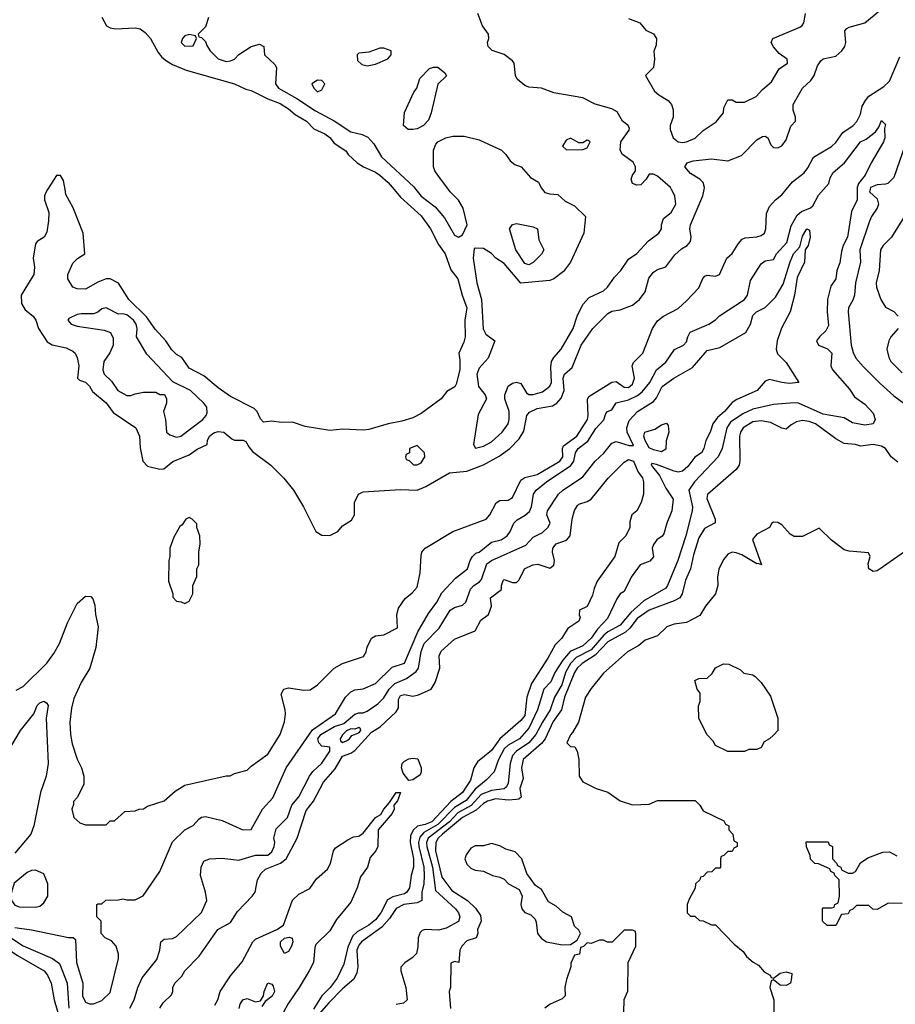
# Model space of a CAD drawing. Header units: inches. Extents: x 2348352 to 2479776, y 460422 to 613655.
# Tile 299 of 590: x 2380113 to 2384337, y 576069 to 580820. Entities that reach past the tile are written whole.
import ezdxf

# ---------------------------------------------------------------- set-up
doc = ezdxf.new("R2010")
doc.units = ezdxf.units.IN
doc.header["$MEASUREMENT"] = 0
doc.layers.add('C3587', color=7, linetype='Continuous')
doc.layers.add('C3588', color=7, linetype='Continuous')

msp = doc.modelspace()

# ---------------------------------------------------------------- linework, layer by layer
at = {"layer": 'C3587', "color": 4}
for points, elevation in [([(2380090, 576438.7), (2380170, 576427.7), (2380348.4, 576391.6), (2380371.1, 576391.1), (2380382, 576382), (2380388, 576270), (2380417.3, 576170), (2380416.3, 576110), (2380430, 576078.8), (2380450, 576070.8), (2380470, 576070.8), (2380510, 576087.3), (2380550, 576126), (2380589.3, 576290), (2380589.2, 576310), (2380579, 576350), (2380555.5, 576375.5), (2380526, 576390), (2380506, 576410), (2380506, 576470), (2380486, 576490), (2380486, 576550), (2380490, 576554), (2380510, 576554), (2380528.9, 576571.1), (2380590, 576572), (2380610, 576578), (2380630, 576572), (2380670, 576572), (2380708.4, 576591.6), (2380788.7, 576710), (2380850, 576852), (2380909.4, 576910.6), (2380949.3, 576930.7), (2380977.2, 576962.8), (2380990, 576971), (2381010, 576974.8), (2381090, 576956), (2381190, 576911), (2381230, 576912), (2381285.2, 577010), (2381334.8, 577065.2), (2381399.3, 577210), (2381526.3, 577393.7), (2381637.2, 577470), (2381685.2, 577550), (2381710, 577576), (2381730, 577586.8), (2381770, 577591), (2381830, 577617.1), (2381910, 577695.5), (2381970, 577714.8), (2382033.9, 577866.1), (2382086, 577954), (2382125.6, 578010), (2382150, 578054), (2382215.3, 578124.7), (2382274, 578170), (2382286, 578210), (2382298, 578230), (2382314, 578246), (2382330, 578251.3), (2382390, 578298.8), (2382435.3, 578310), (2382465.2, 578330), (2382479.3, 578350), (2382497.2, 578390), (2382513.6, 578406.4), (2382551.4, 578428.6), (2382572.6, 578447.4), (2382582.9, 578470), (2382592.3, 578530), (2382604.5, 578550), (2382654, 578590), (2382771.9, 578668.1), (2382786.3, 578690), (2382794, 578730), (2382807.3, 578750), (2382854.1, 578785.9), (2382892.9, 578847.1), (2382931.7, 578888.3), (2382940.9, 578919.1), (2382948.7, 578930), (2382970, 578938), (2382990, 578971), (2383050, 578985.7), (2383093.5, 579006.5), (2383115.8, 579024.2), (2383153.3, 579070), (2383185.2, 579130), (2383230, 579166.8), (2383272.1, 579227.9), (2383315.3, 579250), (2383330, 579264.7), (2383336, 579290), (2383347.6, 579312.4), (2383438, 579350), (2383470, 579371.3), (2383489.4, 579390.6), (2383609.4, 579470), (2383624.5, 579490), (2383638.7, 579561.3), (2383690, 579642), (2383710, 579656), (2383750, 579662), (2383764, 579690), (2383814.8, 579745.2), (2383834.9, 579825.1), (2383864, 579876), (2383885.3, 579894.7), (2383927.6, 579912.4), (2383938.7, 579921.3), (2383967.3, 579972.7), (2383990.5, 580000)], 92), ([(2380096, 577584), (2380130, 577602.8), (2380244.4, 577715.6), (2380278.3, 577761.7), (2380306, 577810), (2380344, 577910), (2380390, 578002), (2380430, 578038), (2380456, 578036), (2380465.4, 578025.4), (2380475.3, 577995.3), (2380478.8, 577950), (2380491, 577890), (2380481, 577790), (2380450.8, 577690), (2380410, 577622), (2380375.2, 577544.8), (2380362.8, 577497.2), (2380354.9, 577430), (2380358, 577370), (2380365.8, 577325.8), (2380390.8, 577250.8), (2380411.3, 577210), (2380422, 577170), (2380422, 577130), (2380390, 577066), (2380372.7, 577047.3), (2380372.7, 577032.7), (2380364.7, 577010), (2380374, 576970), (2380403.6, 576943.6), (2380430, 576934), (2380530, 576934), (2380550, 576954), (2380570, 576954), (2380620.4, 576999.6), (2380670, 577002), (2380688.9, 577011.1), (2380710, 577011.3), (2380730, 577024.7), (2380810, 577051.3), (2380863.2, 577096.8), (2380910, 577126), (2381110, 577171.3), (2381128.4, 577171.6), (2381150, 577182), (2381210, 577198), (2381230, 577218), (2381310, 577276), (2381369.2, 577370), (2381390, 577432), (2381396.2, 577470), (2381394.5, 577490), (2381375.3, 577564.7), (2381388, 577590), (2381410, 577596), (2381484.5, 577584.5), (2381514.2, 577585.8), (2381550, 577610.8), (2381629.6, 577690.4), (2381670, 577714), (2381772.3, 577747.7), (2381785.2, 577770), (2381790, 577792), (2381810, 577836), (2381830, 577846), (2381870, 577851), (2381935.3, 577884.7), (2381933.2, 577950), (2381940.2, 577979.8), (2381972.5, 578027.5), (2382006.3, 578053.7), (2382030, 578082), (2382045.2, 578150), (2382050, 578234), (2382054, 578250), (2382069.5, 578270.5), (2382202, 578350), (2382364, 578410), (2382380.9, 578430), (2382411.8, 578488.2), (2382430, 578499.1), (2382470, 578501.6), (2382490, 578514), (2382530, 578598), (2382549.7, 578610.3), (2382610, 578624.9), (2382719.6, 578690), (2382732.6, 578710), (2382731.5, 578750), (2382736.3, 578763.7), (2382801.3, 578810), (2382852.4, 578890), (2382856.4, 578910), (2382853, 578987), (2382859.1, 579000.9), (2382970, 579070.6), (2382990, 579074.8), (2383030, 579046), (2383050, 579044.9), (2383070, 579062), (2383079.6, 579090), (2383068, 579150), (2383073.6, 579166.4), (2383119, 579210), (2383166.6, 579330), (2383190, 579366.8), (2383219, 579390), (2383290, 579426.8), (2383330, 579464), (2383390, 579526.8), (2383408.2, 579571.8), (2383418.4, 579581.6), (2383430, 579587.7), (2383470, 579582.8), (2383489.3, 579590.7), (2383524, 579670), (2383550, 579691.3), (2383580.2, 579739.8), (2383599, 579761), (2383612.7, 579767.3), (2383670, 579772.4), (2383690, 579778.4), (2383706.6, 579790), (2383713.3, 579810), (2383715.5, 579884.5), (2383730, 579918), (2383759, 579950), (2383790, 579974.8), (2383810.7, 580000)], 96), ([(2380246.8, 580000), (2380240.5, 579990), (2380233.4, 579970), (2380233.4, 579950), (2380253.4, 579890), (2380253, 579850), (2380244.9, 579795.1), (2380231.3, 579770), (2380198, 579750), (2380190, 579738), (2380178.8, 579670), (2380185.2, 579625.2), (2380182, 579590), (2380121, 579490), (2380122, 579450), (2380139.8, 579419.8), (2380178, 579390), (2380191, 579370), (2380204.7, 579330), (2380246, 579266), (2380270, 579250.7), (2380336.8, 579236.8), (2380370, 579221), (2380381, 579210), (2380390.7, 579190), (2380398.8, 579150), (2380392, 579090), (2380401, 579081), (2380430, 579071), (2380450, 579051), (2380465.1, 579025.1), (2380530, 578970.6), (2380564.7, 578924.7), (2380674, 578850), (2380690.4, 578810.4), (2380694.6, 578754.6), (2380706.8, 578690), (2380730, 578664.7), (2380790, 578651.3), (2380808, 578652), (2380852.3, 578687.7), (2380930, 578720.7), (2380970, 578746.8), (2381018, 578770), (2381019, 578790), (2381029.2, 578810), (2381050, 578826.8), (2381070, 578832.7), (2381098, 578830), (2381136.9, 578796.9), (2381150, 578791.3), (2381191.1, 578791.1), (2381204.7, 578784.7), (2381218, 578758), (2381236.8, 578736.8), (2381324.7, 578670), (2381387.5, 578607.5), (2381434.8, 578550), (2381482.8, 578470), (2381542, 578350), (2381570, 578332), (2381610, 578331.3), (2381648, 578350), (2381670, 578378), (2381714.6, 578405.4), (2381728, 578430), (2381728, 578490), (2381748, 578530), (2381770, 578542), (2381950, 578552.7), (2382030, 578550.4), (2382072.7, 578567.3), (2382186.7, 578633.3), (2382270, 578641.6), (2382350, 578672.2), (2382425.5, 578714.5), (2382478, 578750), (2382522.9, 578797.1), (2382545.4, 578834.6), (2382560.5, 578910), (2382573.2, 578926.8), (2382610, 578943.1), (2382682.8, 578957.2), (2382703.7, 578970), (2382725.7, 578994.3), (2382740.4, 579030), (2382735.8, 579090), (2382742, 579110), (2382778.6, 579141.4), (2382822.4, 579250), (2382877.6, 579330), (2382950, 579403), (2382970, 579413), (2383010, 579420.7), (2383070, 579442), (2383102.7, 579470), (2383130, 579506), (2383147.8, 579572.2), (2383170, 579601), (2383190, 579614.8), (2383230, 579627.3), (2383274.3, 579685.7), (2383306.3, 579713.7), (2383334, 579730), (2383349.2, 579750), (2383352.7, 579770), (2383346, 579810), (2383349.4, 579830), (2383409.3, 579970), (2383415.2, 580000)], 104), ([(2381919, 580000), (2381950, 579962.8), (2382050, 579873.4), (2382095.5, 579810), (2382134.4, 579734.4), (2382166, 579690), (2382193.7, 579613.7), (2382226.8, 579570), (2382248, 579490), (2382270.4, 579429.6), (2382260.7, 579370), (2382262, 579290), (2382256.4, 579263.6), (2382231.3, 579210), (2382237.3, 579177.3), (2382236.3, 579130), (2382218.8, 579061.2), (2382212.3, 579047.7), (2382174.4, 579025.6), (2382146, 578990), (2382050, 578919.3), (2382010, 578899.3), (2381957.1, 578882.9), (2381890, 578869.4), (2381797.5, 578842.5), (2381770, 578839.3), (2381670, 578843.7), (2381610, 578838), (2381490, 578857.2), (2381430, 578877.2), (2381376.5, 578876.5), (2381330, 578882), (2381290, 578878), (2381274.6, 578894.6), (2381259.3, 578930), (2381244.4, 578944.4), (2381130, 579000.9), (2381070, 579043.7), (2381002, 579102), (2380930, 579139), (2380895.3, 579190), (2380870, 579204), (2380847.2, 579227.2), (2380819, 579270), (2380766.5, 579326.5), (2380725.4, 579385.4), (2380640.5, 579470), (2380590, 579549.2), (2380550, 579569.2), (2380530, 579569.2), (2380490, 579554), (2380430, 579519), (2380390, 579521.2), (2380369, 579530), (2380345.2, 579570), (2380345.2, 579590), (2380370, 579644.7), (2380392.9, 579667.1), (2380428, 579690), (2380419, 579790), (2380371.9, 579911.9), (2380336.5, 579976.5), (2380332.5, 580000)], 104), ([(2384153.1, 580000), (2384153, 579950), (2384125.8, 579894.2), (2384106, 579770), (2384086, 579730), (2384078, 579702), (2384070, 579646), (2384056, 579610), (2384050.6, 579570), (2384026.7, 579533.3), (2384010.5, 579470), (2384008.2, 579410), (2384014.9, 579345.1), (2384002, 579318), (2383970.8, 579290), (2383957.3, 579270), (2383966.8, 579250), (2384010, 579231), (2384030.5, 579210.5), (2384026.8, 579150), (2384034.8, 579130), (2384116.8, 579036.8), (2384139.8, 578999.8), (2384190, 578964.7), (2384230, 578921), (2384240.7, 578890), (2384230.8, 578870), (2384190, 578862.9), (2384130, 578874.5), (2384090, 578898), (2383990, 578916.9), (2383870, 578969.6), (2383850, 578971.6), (2383750, 578963.5), (2383650, 578941.1), (2383601.4, 578918.6), (2383542, 578878), (2383524.2, 578850), (2383501.3, 578750), (2383482.4, 578710), (2383368.4, 578590), (2383340.5, 578550), (2383359.5, 578470), (2383357.6, 578450), (2383327, 578330), (2383288.2, 578210), (2383239.1, 578090), (2383230, 578077.2), (2383124.5, 578015.5), (2383060.7, 577959.3), (2383010, 577898.7), (2382950, 577865.7), (2382930.8, 577849.2), (2382870, 577779.2), (2382798, 577742), (2382770, 577712.8), (2382746.7, 577670), (2382729.1, 577610), (2382692.9, 577550), (2382673.1, 577490), (2382634.6, 577430), (2382603.6, 577370), (2382570.1, 577329.9), (2382510.2, 577289.8), (2382491.2, 577268.8), (2382479.5, 577230), (2382470, 577135.3), (2382461.5, 577118.5), (2382450, 577108.4), (2382390, 577101), (2382339.4, 577080.6), (2382291.2, 577028.8), (2382226.9, 576993.1), (2382186.9, 576950), (2382083.6, 576870), (2382076.5, 576850), (2382076.9, 576830), (2382104.2, 576730), (2382118.4, 576618.4), (2382214.9, 576530), (2382230.4, 576510), (2382236.3, 576490), (2382230, 576469), (2382170, 576435.3), (2382134, 576426), (2382070, 576429.2), (2382054.8, 576425.2), (2382044.5, 576415.5), (2382034.8, 576390), (2382033.7, 576346.3), (2382026.8, 576313.2), (2382007.1, 576292.9), (2381970.9, 576269.1), (2381951.6, 576248.4), (2381951.3, 576230), (2381976, 576150), (2381982, 576090), (2381965.4, 576074.6), (2381930, 576068)], 92), ([(2382025, 580000), (2382050, 579968), (2382117.6, 579917.6), (2382163.1, 579863.1), (2382210, 579781), (2382230, 579771.3), (2382250, 579782), (2382272.3, 579830), (2382252.7, 579910), (2382230, 579949), (2382189.6, 579989.6), (2382181.7, 580000)], 108), ([(2382635.1, 580000), (2382646.4, 579986.4), (2382670, 579979.1), (2382710, 579976), (2382744.9, 579944.9), (2382790, 579921), (2382842, 579870), (2382834.8, 579790), (2382771, 579650), (2382735.9, 579604.1), (2382690.6, 579569.4), (2382670, 579561.2), (2382530, 579549.2), (2382450, 579642.7), (2382410, 579669.2), (2382390, 579692.3), (2382350, 579715.1), (2382310, 579718), (2382306.4, 579713.6), (2382300.5, 579670), (2382318, 579550), (2382340.4, 579470), (2382348.7, 579328.7), (2382362, 579302), (2382406, 579270), (2382373.2, 579186.8), (2382330, 579139), (2382319.1, 579110), (2382327.3, 579050), (2382358, 579010), (2382364.7, 578990), (2382324.9, 578915.1), (2382302, 578770), (2382312.7, 578752.7), (2382350, 578762.8), (2382390, 578782.8), (2382441.2, 578830), (2382469, 578870), (2382475.3, 578890), (2382475.3, 578930), (2382454, 578990), (2382454, 579010), (2382470, 579051), (2382490, 579066), (2382510, 579071), (2382530, 579064.7), (2382558.8, 579018.8), (2382570, 579011), (2382590, 579010.7), (2382635.3, 579024.7), (2382670, 579051), (2382679.5, 579070), (2382676.2, 579143.8), (2382679.3, 579170), (2382689.5, 579190.5), (2382725.2, 579230), (2382784, 579330), (2382802, 579390), (2382830, 579446), (2382861.2, 579478.8), (2382930, 579511), (2382949, 579530), (2382982, 579578), (2383013.2, 579610), (2383050, 579664.7), (2383090, 579691), (2383146.8, 579753.2), (2383197.2, 579790), (2383209, 579810), (2383209, 579830), (2383219, 579861), (2383255.3, 579890), (2383279, 579930), (2383274, 579970), (2383258.4, 580000)], 108), ([(2384215.4, 580000), (2384213.4, 579990), (2384250, 579956), (2384256.4, 579930), (2384250.5, 579910), (2384222, 579870), (2384212, 579848), (2384165.7, 579710), (2384168.7, 579650), (2384145.3, 579550), (2384140.3, 579490), (2384133, 579467), (2384112.2, 579430), (2384110.3, 579410), (2384124.7, 579250), (2384133.3, 579213.3), (2384147.2, 579187.2), (2384184.2, 579144.2), (2384264.9, 579064.9), (2384330, 579004.9), (2384378.8, 578970)], 96), ([(2384376.9, 579863.1), (2384319.5, 579770), (2384278.7, 579730), (2384266.5, 579710), (2384258.9, 579610), (2384244.9, 579550), (2384246, 579530), (2384267.3, 579470), (2384290, 579432), (2384330, 579411.3), (2384351.3, 579390)], 104), ([(2380644, 576050), (2380665.2, 576090), (2380682.7, 576150), (2380704.1, 576195.9), (2380775.1, 576284.9), (2380789.4, 576330), (2380794, 576370), (2380810, 576382.8), (2380850, 576386.8), (2380870, 576396), (2380990, 576512), (2381015.3, 576570), (2381009, 576610), (2380985.2, 576690), (2380989, 576730), (2381000.9, 576759.1), (2381029.2, 576770.8), (2381090, 576774), (2381170, 576764.9), (2381250, 576788), (2381310, 576788.7), (2381330, 576804.9), (2381340.9, 576830), (2381344, 576850), (2381339, 576870), (2381350, 576916), (2381404.5, 576970), (2381426, 577030), (2381459.6, 577070), (2381511.8, 577170), (2381527.3, 577192.7), (2381570, 577233), (2381609.3, 577290), (2381608.9, 577308.9), (2381570, 577314), (2381555.6, 577330), (2381551.2, 577350), (2381565.4, 577370), (2381632.3, 577410), (2381676.9, 577423.1), (2381730, 577468.2), (2381750, 577474.9), (2381770, 577475.5), (2381790, 577484), (2381841, 577519), (2381870, 577547.3), (2381895.6, 577590), (2381922.9, 577617.1), (2381979.3, 577640.7), (2382025.1, 577674.9), (2382036.9, 577690), (2382050, 577771.3), (2382064.7, 577810), (2382136.6, 577883.4), (2382190, 577970.6), (2382210, 577983), (2382250, 577994), (2382266, 578010), (2382288.3, 578071.7), (2382303.7, 578090), (2382332.1, 578107.9), (2382340.7, 578119.3), (2382366.5, 578193.5), (2382390, 578210.3), (2382555.6, 578284.4), (2382590, 578323), (2382635.1, 578344.9), (2382660.9, 578370), (2382672.3, 578390), (2382657, 578430), (2382659.5, 578450), (2382712.7, 578530), (2382731.3, 578548.7), (2382830, 578614), (2382889.4, 578690), (2382931.4, 578728.6), (2382970, 578776), (2382990, 578784.9), (2383054.2, 578765.8), (2383074.5, 578765.5), (2383043.6, 578830), (2383041.6, 578850), (2383053.6, 578886.4), (2383094, 578930), (2383170, 578977.3), (2383184.7, 578995.3), (2383212.7, 579050), (2383269.2, 579090), (2383359.1, 579140.9), (2383430, 579224), (2383490, 579238), (2383616, 579310), (2383639, 579350), (2383650, 579392), (2383668, 579410), (2383710, 579431), (2383759.7, 579480.3), (2383796.9, 579543.1), (2383830, 579651), (2383846.3, 579690), (2383876.2, 579723.8), (2383890, 579776), (2383909.7, 579810.3), (2383923.6, 579803.6), (2383927.3, 579770), (2383916.3, 579730), (2383902.8, 579710), (2383899.1, 579650), (2383863.8, 579576.2), (2383850.8, 579490), (2383830.8, 579410), (2383788.5, 579331.5), (2383767.7, 579270), (2383762, 579230), (2383768.2, 579208.2), (2383810, 579166), (2383872, 579070), (2383825.2, 579065.2), (2383790, 579069), (2383730, 579084), (2383710, 579075.3), (2383671.3, 579030), (2383572.3, 578987.7), (2383550, 578972.7), (2383512.7, 578930), (2383479.6, 578900.4), (2383456.4, 578870), (2383444.4, 578830), (2383424, 578790), (2383413.4, 578750), (2383402.8, 578730), (2383370, 578709.2), (2383336.1, 578663.9), (2383310, 578641.2), (2383290, 578637), (2383270, 578641.6), (2383185.8, 578674.2), (2383162, 578678), (2383158.8, 578670), (2383199.7, 578619.7), (2383230, 578558.8), (2383265.8, 578505.8), (2383259.3, 578450), (2383234.4, 578390), (2383220.5, 578339.5), (2383212.7, 578327.3), (2383186.8, 578310), (2383170, 578288), (2383164, 578270), (2383170, 578228), (2383153.2, 578206.8), (2383106.8, 578190), (2383063.8, 578130), (2383030, 578061.2), (2383010.5, 578049.5), (2382994.4, 578025.6), (2382948.2, 577930), (2382900.9, 577879.1), (2382870, 577835.6), (2382830, 577798.3), (2382769.4, 577770.6), (2382734, 577730), (2382694.6, 577670), (2382674.8, 577625.2), (2382641.3, 577590), (2382611.7, 577490), (2382570, 577401.6), (2382524.4, 577350), (2382470, 577319.7), (2382450, 577301.6), (2382422.6, 577250), (2382402, 577190), (2382363, 577150), (2382310, 577107.1), (2382267.3, 577052.7), (2382210, 577018.4), (2382130, 576936.2), (2382062.4, 576897.6), (2382044.2, 576875.8), (2382036.9, 576850), (2382038.8, 576830), (2382062.4, 576730), (2382064.9, 576690), (2382062.3, 576650), (2382052.9, 576610), (2382053.4, 576570), (2382030, 576558.4), (2381966, 576550), (2381930, 576531.6), (2381897.2, 576482.8), (2381859.6, 576440.4), (2381762.4, 576370), (2381750, 576354.5), (2381739.5, 576330), (2381743.8, 576250), (2381739, 576221), (2381725.5, 576190), (2381670, 576144), (2381603.8, 576076.2), (2381511.3, 575970)], 88), ([(2384351, 579330), (2384316, 579290), (2384306, 579270), (2384296, 579230), (2384306, 579190), (2384316, 579170), (2384370, 579116)], 104), ([(2384350, 578684), (2384317.2, 578710), (2384289.2, 578750), (2384270, 578762), (2384230, 578769.5), (2384170, 578762.7), (2384146, 578770), (2384090, 578774.5), (2384050, 578797), (2383952.7, 578870), (2383921.7, 578881.7), (2383890, 578885.1), (2383860.3, 578879.7), (2383834.4, 578865.6), (2383810, 578844), (2383790, 578849.2), (2383735.6, 578875.6), (2383690, 578884.2), (2383650, 578878.7), (2383603, 578850), (2383590.5, 578830), (2383586.4, 578810), (2383587.5, 578692.5), (2383584, 578670), (2383570, 578649.3), (2383430.6, 578529.4), (2383428.2, 578510), (2383468.2, 578410), (2383467.7, 578392.3), (2383416.1, 578363.9), (2383390, 578319), (2383363, 578237), (2383348.5, 578170), (2383324.8, 578115.2), (2383308.5, 578050), (2383297.1, 578030), (2383270, 578015.4), (2383150, 577971.1), (2383091.6, 577930), (2383056.5, 577883.5), (2383035.7, 577864.3), (2382950, 577817.6), (2382890, 577753.8), (2382826.6, 577713.4), (2382802.3, 577690), (2382789.2, 577670), (2382740.7, 577550), (2382727.6, 577490), (2382687.2, 577432.8), (2382648.9, 577350), (2382630, 577326.6), (2382542.4, 577250), (2382533.7, 577210), (2382541.6, 577158.4), (2382525.3, 577110), (2382531.6, 577068.4), (2382521, 577059), (2382510, 577057), (2382470, 577053), (2382410, 577060.8), (2382370, 577048.5), (2382350, 577036.9), (2382314.6, 577005.4), (2382249.6, 576970.4), (2382153.6, 576890), (2382132.6, 576870), (2382120.8, 576850), (2382119.1, 576810), (2382150, 576681.6), (2382198, 576618), (2382273, 576570), (2382311.9, 576531.9), (2382336.7, 576496.7), (2382339.1, 576470), (2382322.4, 576430), (2382323.8, 576410), (2382316, 576390), (2382270, 576375.1), (2382246.5, 576350), (2382237.3, 576330), (2382232, 576270), (2382210, 576275.3), (2382192.7, 576267.3), (2382191.3, 576150), (2382184.7, 576130), (2382190.9, 576049.1)], 96), ([(2380789.2, 576050), (2380804.8, 576075.2), (2380846.3, 576113.7), (2380852.3, 576130), (2380852.7, 576150), (2380861.2, 576170), (2380895.3, 576204.7), (2380909.3, 576230.7), (2380978.4, 576301.6), (2381069.2, 576430), (2381130, 576462.8), (2381163.9, 576516.1), (2381235.1, 576590), (2381249.3, 576610), (2381260.7, 576670), (2381278, 576702), (2381299.8, 576720.2), (2381370.8, 576749.2), (2381398.4, 576770), (2381451.5, 576870), (2381495.8, 577004.2), (2381531, 577049), (2381578.6, 577141.4), (2381634.9, 577205.1), (2381670, 577266.8), (2381710, 577281.1), (2381730, 577293.7), (2381810, 577381.7), (2381852.9, 577407.1), (2381930, 577480.7), (2381940.7, 577499.3), (2381941, 577539), (2381950, 577559.1), (2381970, 577563.8), (2382010, 577554.9), (2382037.7, 577562.3), (2382099, 577590), (2382118, 577622), (2382140.7, 577690), (2382137, 577750), (2382146.6, 577773.4), (2382210, 577831.3), (2382310, 577871.3), (2382338, 577922), (2382375.3, 577950), (2382388.7, 577990), (2382384, 578030), (2382438, 578070), (2382438, 578090), (2382445.6, 578114.4), (2382450, 578118), (2382490, 578104.7), (2382510, 578104.7), (2382523.1, 578116.9), (2382549.2, 578170), (2382588, 578190), (2382612.5, 578192.5), (2382670, 578174), (2382690, 578187.3), (2382694, 578210), (2382682.9, 578250), (2382685.1, 578270), (2382701.2, 578290), (2382751.3, 578308.7), (2382769.4, 578330), (2382778.7, 578410), (2382790, 578451.3), (2382803.6, 578476.4), (2382810, 578482.8), (2382850, 578494.8), (2382870, 578506.8), (2382952.3, 578607.7), (2383030, 578684.9), (2383050, 578697.1), (2383074.4, 578690), (2383096.7, 578636.7), (2383117.3, 578610), (2383122.8, 578590), (2383122.8, 578530), (2383111, 578490), (2383091, 578450), (2383066, 578430), (2383056.9, 578396.9), (2383057.3, 578370), (2383037.3, 578330), (2383003.8, 578296.2), (2382984.9, 578230), (2382898.8, 578110), (2382884.5, 578075.5), (2382877.3, 578042.7), (2382850, 577988), (2382814, 577970), (2382812.7, 577947.3), (2382816.9, 577936.9), (2382810, 577918), (2382758, 577882), (2382726.2, 577833.8), (2382695.9, 577804.1), (2382661.4, 577738.6), (2382583, 577617), (2382560.3, 577550), (2382550, 577462.7), (2382530, 577438.4), (2382430.2, 577349.8), (2382390, 577294), (2382321.2, 577238.8), (2382303.8, 577210), (2382288.7, 577150), (2382248.7, 577090), (2382192.8, 577047.2), (2382100.9, 576950), (2382070, 576935.9), (2382032.4, 576927.6), (2382011.3, 576908.7), (2381998.7, 576881.3), (2381996.2, 576850), (2382012.6, 576770), (2382013.1, 576730), (2382001.6, 576690), (2381994.4, 576630), (2381981.6, 576610), (2381970, 576602), (2381912.6, 576587.4), (2381887.8, 576572.2), (2381856.1, 576510), (2381830, 576476.4), (2381797.6, 576450), (2381740.9, 576419.1), (2381720.9, 576399.1), (2381695.5, 576344.5), (2381677.1, 576262.9), (2381644.8, 576195.2), (2381610.4, 576150), (2381571.2, 576108.8), (2381530, 576044.7)], 84), ([(2384430, 578285.2), (2384264.7, 578170), (2384250, 578161.2), (2384230, 578157.2), (2384209, 578170), (2384205.6, 578194.4), (2384215.3, 578230), (2384208, 578248), (2384114.6, 578254.6), (2384090, 578262), (2384030, 578308), (2383970, 578366), (2383890, 578326), (2383850, 578326), (2383830, 578338), (2383790, 578382), (2383770, 578394), (2383750, 578395.3), (2383742, 578390), (2383731.1, 578368.9), (2383670, 578338), (2383647.7, 578312.3), (2383691, 578189), (2383676.4, 578196.4), (2383670, 578194), (2383597.3, 578237.3), (2383570, 578247.6), (2383550, 578251.1), (2383530, 578240.9), (2383510, 578216), (2383486.4, 578170), (2383479.3, 578130), (2383480.4, 578090), (2383470.4, 578050), (2383421.6, 577990), (2383394.4, 577945.6), (2383330, 577911.8), (2383270, 577903.6), (2383234.8, 577890), (2383190, 577846), (2383130, 577825.6), (2383100.2, 577799.8), (2383045.5, 577770), (2382930, 577666), (2382870, 577592), (2382842, 577550), (2382809.1, 577430.9), (2382780.5, 577379.5), (2382770, 577368.7), (2382752, 577330), (2382770, 577312), (2382791.1, 577311.1), (2382802, 577290), (2382811.3, 577250), (2382812, 577170), (2382830, 577142), (2382894, 577110), (2382950, 577092), (2383010, 577051.3), (2383070, 577032), (2383150, 577034), (2383190, 577052), (2383371.6, 577051.6), (2383394, 577030), (2383410, 577002), (2383510, 576954), (2383518, 576938), (2383534, 576930), (2383534, 576910), (2383554, 576890), (2383558, 576858), (2383574, 576850), (2383574, 576830), (2383558, 576822), (2383550, 576806), (2383530, 576806), (2383510, 576786), (2383498, 576782), (2383494, 576770), (2383494, 576730), (2383490, 576726), (2383470, 576726), (2383452.7, 576707.3), (2383430, 576706), (2383410, 576686), (2383398, 576682), (2383394, 576670), (2383374, 576650), (2383371.6, 576628.4), (2383343.6, 576576.4), (2383334, 576550), (2383334, 576510), (2383350, 576494), (2383370, 576494), (2383392.7, 576472.7), (2383410, 576472), (2383450, 576452), (2383470, 576452), (2383559.6, 576359.6), (2383603.6, 576323.6), (2383619.6, 576299.6), (2383651.6, 576271.6), (2383676.9, 576256.9), (2383705.4, 576225.4), (2383734, 576210), (2383738, 576198), (2383750, 576194), (2383781.2, 576218.8), (2383810, 576226), (2383838, 576218), (2383836.9, 576196.9), (2383831.3, 576170), (2383810, 576159), (2383781.2, 576161.2), (2383750, 576186), (2383738, 576182), (2383732, 576150), (2383752, 576090), (2383752, 576030)], 104), ([(2380030, 577243), (2380117, 577390), (2380181.2, 577470), (2380197.2, 577510), (2380210, 577522.8), (2380230, 577531), (2380242.8, 577522.8), (2380250.6, 577510), (2380241, 577450), (2380250.7, 577230), (2380240.7, 577170), (2380214, 577090), (2380180.7, 576930), (2380166.8, 576890), (2380090, 576797.2)], 92), ([(2381055.1, 576064.9), (2381069.4, 576090), (2381080.9, 576130), (2381130, 576206.8), (2381185.8, 576274.2), (2381237.2, 576370), (2381250, 576382.8), (2381354, 576430), (2381385.2, 576450), (2381429, 576571), (2381460.2, 576599.8), (2381513.2, 576626.8), (2381545.6, 576674.4), (2381598.6, 576721.4), (2381612.5, 576747.5), (2381626.6, 576810), (2381636.2, 576823.8), (2381696.9, 576863.1), (2381723.6, 576876.4), (2381750, 576880.5), (2381770, 576894), (2381829.5, 576970), (2381855.6, 576984.4), (2381870, 577010.8), (2381898, 577042), (2381929.3, 577090), (2381950.7, 577090.7), (2381936, 577050), (2381918.8, 577030), (2381919.1, 577010), (2381910, 576988.7), (2381842, 576910), (2381841, 576830), (2381831, 576810), (2381803.5, 576776.5), (2381790.8, 576730), (2381756.8, 576683.2), (2381741, 576630), (2381710, 576562), (2381641.7, 576478.3), (2381610, 576424), (2381542, 576358), (2381536.9, 576343.1), (2381530.4, 576270), (2381510.4, 576230), (2381462, 576150), (2381406, 576070), (2381386.4, 576030)], 76), ([(2384370, 576555.3), (2384303.6, 576556.4), (2384250, 576526), (2384228.4, 576528.4), (2384210, 576546), (2384150, 576546), (2384132.7, 576527.3), (2384118, 576522), (2384110, 576506), (2384078, 576502), (2384050, 576448.7), (2384008.4, 576448.4), (2383986, 576470), (2383986, 576530), (2383990, 576534), (2384030, 576534), (2384042, 576538), (2384046, 576550), (2384062, 576558), (2384068, 576590), (2384066, 576670), (2384046, 576690), (2384042, 576702), (2384026, 576710), (2384022, 576722), (2383967.3, 576747.3), (2383948.7, 576748.7), (2383928.7, 576768.7), (2383927.3, 576787.3), (2383908.4, 576828.4), (2383907.3, 576852.7), (2384012.7, 576852.7), (2384018, 576838), (2384034, 576830), (2384034, 576770), (2384054, 576750), (2384058, 576738), (2384074, 576730), (2384078, 576718), (2384110, 576702), (2384130, 576702), (2384146, 576710), (2384168.9, 576751.1), (2384204.7, 576775.3), (2384276.4, 576803.6), (2384310, 576804.7), (2384345.4, 576785.4)], 104), ([(2380000, 576446.5), (2380002.3, 576442.3), (2380022, 576422), (2380130, 576350.3), (2380270.8, 576290), (2380305.3, 576265.3), (2380342.6, 576170), (2380350.4, 576050)], 88), ([(2383028.4, 576028.4), (2383028.9, 576091.1), (2383047.3, 576132.7), (2383048, 576270), (2383086, 576350), (2383086, 576410), (2383082, 576422), (2383070, 576426), (2383030, 576426), (2382971.1, 576368.9), (2382948.7, 576368.7), (2382930, 576378), (2382910, 576378), (2382870, 576362), (2382850, 576366), (2382832.7, 576347.3), (2382818, 576342), (2382814, 576310), (2382790, 576306), (2382772.7, 576267.3), (2382772, 576250), (2382750.9, 576189.1), (2382742.8, 576150), (2382744.7, 576110), (2382730, 576095.3), (2382672, 576070), (2382646.8, 576050)], 104), ([(2380000, 576369), (2380030, 576354), (2380103.4, 576303.4), (2380230.6, 576230), (2380247.7, 576210), (2380265.5, 576170), (2380279.5, 576090), (2380308.5, 575990)], 84), ([(2381172, 576048), (2381177.6, 576070), (2381190, 576090.4), (2381210, 576096.4), (2381250, 576081), (2381275.3, 576084.7), (2381289.3, 576110), (2381292, 576130), (2381310, 576172), (2381330, 576166), (2381335.8, 576155.8), (2381342.4, 576130), (2381331.4, 576108.6), (2381298, 576082), (2381282, 576058)], 72)]:
    msp.add_lwpolyline(points, dxfattribs=dict(at, elevation=elevation))
for points, elevation in [([(2382570, 579637.2), (2382550, 579643.7), (2382507, 579710), (2382476, 579810), (2382490, 579831.3), (2382510, 579836), (2382590, 579821), (2382610.7, 579810.7), (2382618, 579758), (2382642, 579710), (2382630, 579688), (2382590, 579649)], 104), ([(2380530, 579429.2), (2380510, 579424), (2380490, 579409), (2380470, 579401.2), (2380410, 579401.2), (2380390, 579397.2), (2380350, 579378), (2380346, 579370), (2380362, 579350), (2380390, 579340.7), (2380521, 579321), (2380552, 579310), (2380563.6, 579283.6), (2380564.7, 579250), (2380547.5, 579212.5), (2380518.8, 579170), (2380514.8, 579130), (2380521, 579110), (2380555.5, 579075.5), (2380587.3, 579030), (2380630, 579006), (2380650, 579006), (2380670, 579014.8), (2380710, 579022), (2380770, 579022), (2380790, 579012), (2380811.1, 579011.1), (2380822, 578990), (2380821, 578970), (2380806.8, 578930), (2380816, 578890), (2380822, 578830), (2380836.9, 578816.9), (2380870, 578804.7), (2380890, 578811), (2380996, 578890), (2381013.2, 578910), (2381017.5, 578922.5), (2381016, 578950), (2381001.2, 578970), (2380937.2, 579030), (2380852, 579072), (2380726.3, 579206.3), (2380677.2, 579290), (2380679.6, 579330), (2380674.7, 579350), (2380662.9, 579370), (2380630, 579395.1), (2380610, 579401.2), (2380590, 579399)], 108), ([(2383210, 578735.3), (2383170, 578743.6), (2383150, 578753.2), (2383130, 578789.2), (2383123.7, 578810), (2383129, 578830), (2383176.5, 578843.5), (2383210, 578864.7), (2383232.7, 578872.7), (2383242, 578862), (2383244.7, 578830), (2383231.6, 578788.4), (2383230, 578748)], 84), ([(2382030, 578766), (2381994, 578750), (2381994, 578730), (2381978, 578722), (2381974, 578710), (2381978, 578698), (2381992.7, 578692.7), (2382012.7, 578672.7), (2382030, 578672), (2382050, 578682), (2382068, 578710), (2382066, 578730)], 108), ([(2380930, 578418), (2380914, 578410), (2380896.9, 578383.1), (2380885.4, 578374.6), (2380856.9, 578323.1), (2380838, 578270), (2380838, 578230), (2380832, 578210), (2380831.3, 578110), (2380852, 578050), (2380852.7, 578032.7), (2380870, 578014), (2380891.6, 578011.6), (2380910, 578002), (2380930, 578014), (2380948, 578050), (2380948, 578090), (2380967.3, 578132.7), (2380968, 578170), (2380978, 578190), (2380978, 578250), (2380984, 578290), (2380982, 578330), (2380968, 578370), (2380967.3, 578387.3), (2380946, 578410)], 104), ([(2383610, 577288), (2383528.9, 577288.9), (2383470, 577318), (2383458, 577338), (2383428.7, 577370), (2383389, 577450), (2383388.4, 577508.4), (2383395.3, 577530), (2383395.3, 577570), (2383382, 577590), (2383369.5, 577630.5), (2383390, 577641), (2383430, 577642), (2383454.6, 577665.4), (2383470, 577692), (2383508.9, 577711.1), (2383534, 577710), (2383590, 577682), (2383606, 577666), (2383650, 577658), (2383662, 577650), (2383690, 577622), (2383735.3, 577555.3), (2383771, 577450), (2383771.3, 577390), (2383751.1, 577368.9), (2383730.9, 577349.1), (2383705.4, 577334.6), (2383690, 577308), (2383670, 577298), (2383630, 577298)], 104), ([(2381750, 577405.2), (2381730, 577396), (2381710, 577397.2), (2381690, 577388.7), (2381670, 577368.7), (2381658.8, 577350), (2381660.7, 577340.7), (2381670, 577331.3), (2381690, 577340.7), (2381704, 577350), (2381714.8, 577365.2), (2381750, 577379.1), (2381759.5, 577390), (2381758, 577398)], 88), ([(2381990, 577149.2), (2381963.7, 577183.7), (2381955.1, 577210), (2381957.6, 577230), (2381970, 577242.4), (2381990, 577252.7), (2382010, 577257), (2382033.2, 577253.2), (2382050.7, 577210), (2382050.6, 577190), (2382044.7, 577175.3), (2382010, 577151.8)], 76), ([(2382390, 576844), (2382350, 576833.2), (2382310, 576834), (2382290, 576822), (2382266.8, 576790), (2382261, 576770), (2382270, 576744.7), (2382290, 576726), (2382310, 576716), (2382350.9, 576710.9), (2382394, 576690), (2382430, 576682), (2382450, 576672), (2382472, 576650), (2382522.8, 576622.8), (2382538, 576590), (2382531, 576550), (2382536, 576530), (2382550, 576511.3), (2382579.8, 576499.8), (2382599.8, 576479.8), (2382605.4, 576465.4), (2382611, 576410), (2382630, 576386.8), (2382654, 576370), (2382730, 576356), (2382770, 576358), (2382802, 576378), (2382818, 576410), (2382810, 576426), (2382790, 576446), (2382775.3, 576490), (2382732.9, 576512.9), (2382702, 576542), (2382663.7, 576563.7), (2382630, 576622), (2382601.2, 576641.2), (2382560.2, 576700.2), (2382535.3, 576770), (2382504, 576804), (2382458, 576818), (2382430, 576833.2)], 104), ([(2380190, 576715.3), (2380170, 576714), (2380150, 576705.2), (2380086.9, 576653.1), (2380073.4, 576610), (2380070.7, 576590), (2380074, 576570), (2380090, 576546.8), (2380110, 576538.8), (2380190, 576537.3), (2380210, 576542.8), (2380230, 576558), (2380249, 576590), (2380249, 576650), (2380230, 576698)], 96), ([(2381390, 576314), (2381371.5, 576350), (2381371.5, 576370), (2381390, 576388.5), (2381413.3, 576393.3), (2381427.9, 576387.9), (2381430.3, 576370.3), (2381424.9, 576350), (2381410, 576324)], 72)]:
    msp.add_lwpolyline(points, close=True, dxfattribs=dict(at, elevation=elevation))
at = {"layer": 'C3588', "color": 4}
for points, elevation in [([(2383415.2, 580000), (2383417.2, 580010), (2383410, 580034), (2383394, 580050), (2383350, 580078), (2383322.7, 580110), (2383334, 580130), (2383361.7, 580138.3), (2383450, 580148.4), (2383530, 580138.8), (2383595.3, 580164.7), (2383670, 580241), (2383696, 580256), (2383710, 580258), (2383722, 580250), (2383736.8, 580216.8), (2383750, 580202.8), (2383770, 580202), (2383790, 580210.8), (2383810, 580241), (2383833.6, 580306.4), (2383855.3, 580330), (2383855.3, 580350), (2383844, 580384), (2383845.2, 580410), (2383889.2, 580490), (2383930, 580526.8), (2383945.2, 580550), (2383962.5, 580597.5), (2383978, 580622), (2383990, 580630.7), (2384050, 580644), (2384079, 580670), (2384094, 580690), (2384099, 580710), (2384094, 580766), (2384103.2, 580776.8), (2384115.5, 580784.5), (2384190, 580804.9), (2384317.2, 580910)], 104), ([(2380510, 580832), (2380532, 580790), (2380550, 580781), (2380575.3, 580775.3), (2380670, 580780.7), (2380695.2, 580775.2), (2380718.8, 580758.8), (2380744, 580730), (2380781.7, 580661.7), (2380799.3, 580639.3), (2380821.3, 580621.3), (2380850, 580604), (2380916.7, 580576.7), (2381150, 580510.8), (2381204, 580484), (2381230, 580479.1), (2381310, 580438.4), (2381370, 580415.8), (2381410, 580390.4), (2381442.7, 580362.7), (2381497.3, 580330), (2381532.7, 580292.7), (2381584.7, 580270), (2381610, 580250.8), (2381630, 580224.7), (2381686.4, 580186.4), (2381698, 580170), (2381742, 580130), (2381772, 580110), (2381830, 580084), (2381850.8, 580070), (2381890, 580034.8), (2381919, 580000)], 104), ([(2381024.7, 580830), (2381010, 580786), (2380974, 580750), (2380978, 580738), (2380990, 580734), (2381010, 580714), (2381015.3, 580695.3), (2381031.3, 580670), (2381070, 580631), (2381110, 580618.8), (2381130, 580620.7), (2381148.7, 580630), (2381170, 580651.3), (2381230, 580691.3), (2381270, 580702), (2381291.3, 580691.3), (2381294, 580650), (2381343.6, 580603.6), (2381352, 580590), (2381347.7, 580510), (2381362, 580490), (2381450, 580440.3), (2381540.7, 580380.7), (2381630, 580332.7), (2381710, 580279.3), (2381765.5, 580265.5), (2381792.7, 580252.7), (2381820.9, 580220.9), (2381858, 580158), (2382014, 580014), (2382025, 580000)], 108), ([(2383258.4, 580000), (2383253.2, 580010), (2383190, 580065.2), (2383170, 580074), (2383150, 580075.3), (2383136, 580050), (2383110, 580023.7), (2383090, 580020.9), (2383069.3, 580030), (2383063.7, 580050), (2383069.5, 580070.5), (2383084, 580090), (2383084, 580110), (2383072.3, 580132.3), (2383022, 580170), (2383009.2, 580190), (2383014, 580230), (2383053.6, 580286.4), (2383055.3, 580295.3), (2383048, 580310), (2383022, 580330), (2382995.3, 580375.3), (2382969.2, 580389.2), (2382890, 580412.7), (2382830, 580442.7), (2382690, 580466.6), (2382630, 580489.4), (2382570, 580494), (2382550, 580502), (2382513.2, 580533.2), (2382505.2, 580550), (2382499.3, 580610), (2382490, 580621.2), (2382450, 580652.7), (2382392.1, 580672.1), (2382373.2, 580690), (2382369.2, 580710), (2382377.2, 580730), (2382375.3, 580750), (2382345.2, 580790), (2382322.7, 580850)], 108), ([(2383050, 580826), (2383104.7, 580804.7), (2383134, 580770), (2383170, 580752), (2383184.7, 580730), (2383183.6, 580696.4), (2383171.6, 580668.4), (2383176, 580630), (2383171, 580590), (2383132, 580550), (2383175.3, 580475.3), (2383196.9, 580456.9), (2383242, 580430), (2383258, 580410), (2383265.4, 580385.4), (2383266, 580350), (2383251, 580310), (2383251, 580290), (2383266, 580250), (2383290, 580231), (2383310, 580227.7), (2383330, 580230.8), (2383372.3, 580247.7), (2383410, 580284.7), (2383472.9, 580327.1), (2383508, 580370), (2383510, 580394), (2383530, 580434), (2383550, 580434), (2383570, 580422), (2383610, 580422), (2383666, 580450), (2383696.4, 580483.6), (2383740.4, 580519.6), (2383776.4, 580583.6), (2383818, 580610), (2383815.3, 580630), (2383777.2, 580657.2), (2383749.1, 580689.1), (2383738, 580710), (2383746, 580730), (2383876.4, 580783.6), (2383888.4, 580791.6), (2383895.3, 580804.7), (2383904, 580850)], 108), ([(2383810.7, 580000), (2383842, 580038), (2383898.4, 580081.6), (2383915.6, 580104.4), (2383942.7, 580157.3), (2384030, 580207.3), (2384050, 580226.8), (2384084.7, 580275.3), (2384133.2, 580310), (2384151.5, 580328.5), (2384170, 580364.7), (2384178, 580402), (2384192.7, 580430), (2384210, 580450.7), (2384282, 580498), (2384310, 580522.8), (2384358.6, 580641.4)], 96), ([(2383990.5, 580000), (2384016, 580030), (2384023.3, 580056.7), (2384038, 580082), (2384092.7, 580130), (2384169.2, 580230), (2384196.9, 580243.1), (2384241.5, 580278.5), (2384258, 580302), (2384270, 580334), (2384290, 580314), (2384284.7, 580295.3), (2384287.3, 580250), (2384280.7, 580230), (2384220.5, 580130), (2384192.4, 580070), (2384160.3, 580030), (2384153.1, 580010), (2384153.1, 580000)], 92), ([(2382181.7, 580000), (2382130, 580069), (2382116, 580090), (2382109.4, 580110.6), (2382109, 580190), (2382120.2, 580219.8), (2382130, 580231.3), (2382169.3, 580250.7), (2382202, 580258), (2382258, 580258), (2382330, 580241), (2382438, 580190), (2382458.8, 580170), (2382478.8, 580138.8), (2382502, 580122), (2382532, 580110), (2382578, 580058), (2382616.3, 580036.3), (2382628.2, 580008.2), (2382635.1, 580000)], 108), ([(2384384.1, 580215.9), (2384330, 580059), (2384301, 580030), (2384290, 580025.6), (2384250, 580023.7), (2384217.3, 580010), (2384215.4, 580000)], 96), ([(2380332.5, 580000), (2380324.7, 580044.7), (2380310, 580068), (2380290, 580068), (2380246.8, 580000)], 104)]:
    msp.add_lwpolyline(points, dxfattribs=dict(at, elevation=elevation))
for points, elevation in [([(2380930, 580748), (2380910, 580742), (2380898, 580730), (2380892, 580710), (2380910, 580692), (2380950, 580694), (2380966, 580730), (2380962, 580742)], 108), ([(2381870, 580682), (2381850, 580682), (2381796.9, 580663.1), (2381750, 580658), (2381742, 580650), (2381743.6, 580623.6), (2381763.6, 580603.6), (2381790, 580598), (2381830, 580604.7), (2381888.4, 580631.6), (2381906, 580650), (2381906, 580670)], 112), ([(2382010, 580289.4), (2381988, 580290), (2381964, 580310), (2381970, 580372), (2382015.3, 580470), (2382028.7, 580490), (2382043.2, 580536.8), (2382090, 580584.7), (2382110, 580591), (2382130.7, 580590.7), (2382163.6, 580563.6), (2382171.6, 580548.4), (2382131.1, 580508.9), (2382098, 580370), (2382085.4, 580334.6), (2382062, 580310), (2382030, 580294)], 108), ([(2381550, 580528), (2381522, 580510), (2381532, 580490), (2381550, 580472), (2381570, 580482), (2381586, 580510), (2381570, 580526)], 112), ([(2382770, 580248), (2382750, 580238), (2382732, 580210), (2382751.6, 580191.6), (2382830, 580194), (2382850, 580202), (2382866, 580230), (2382856.4, 580236.4), (2382850, 580238), (2382830, 580226), (2382810, 580226)], 112)]:
    msp.add_lwpolyline(points, close=True, dxfattribs=dict(at, elevation=elevation))

doc.saveas('drawing.dxf')
